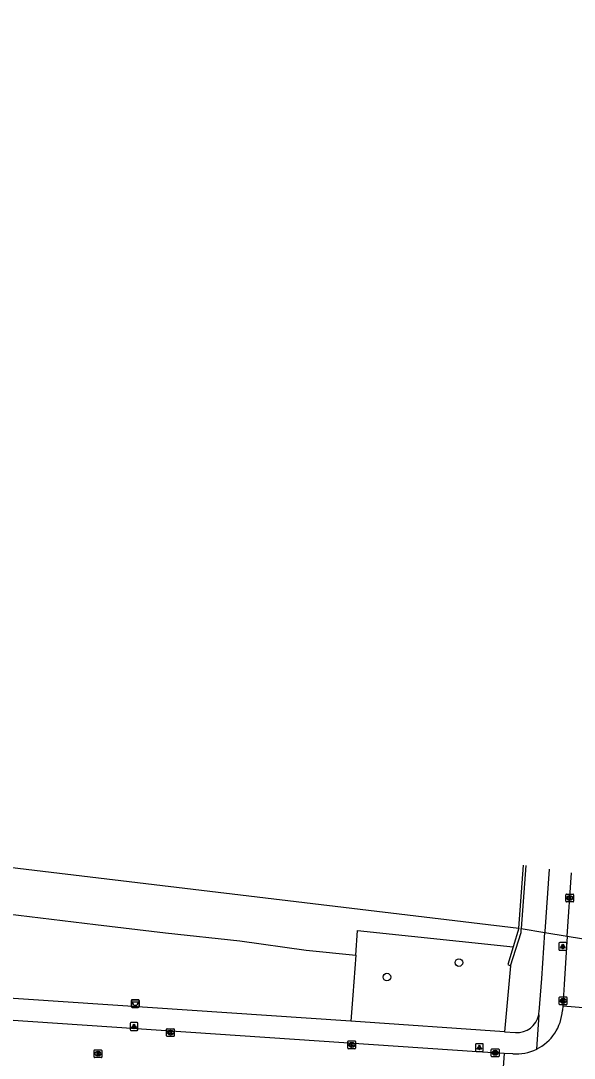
# Model space of a CAD drawing. Extents: x 161848 to 162726, y 385382 to 386521.
# Drawn here: x 162373.7 to 162445.2, y 385592.8 to 385726.9 of the extents above; entities that cross this region are included whole.
import ezdxf

# ---------------------------------------------------------------- set-up
doc = ezdxf.new("R2010")
doc.units = 0
for name, color, linetype in [('IMGEO_Afvalbak', 7, 'Continuous'), ('IMGEO_Boom', 7, 'Continuous'), ('IMGEO_Groenvoorziening', 7, 'Continuous'), ('IMGEO_Kolk', 7, 'Continuous'), ('IMGEO_Lichtpunt', 7, 'Continuous'), ('IMGEO_Muur', 7, 'Continuous'), ('IMGEO_Rietland', 7, 'Continuous'), ('IMGEO_Rijbaan_lokaal_gesloten', 7, 'Continuous'), ('IMGEO_Rijbaan_lokaal_open', 7, 'Continuous'), ('IMGEO_Rioolput', 7, 'Continuous'), ('IMGEO_Voetpad_open', 7, 'Continuous'), ('IMGEO_Waterloop', 7, 'Continuous')]:
    doc.layers.add(name, color=color, linetype=linetype)

msp = doc.modelspace()

# ---------------------------------------------------------------- linework, layer by layer
at = {"layer": 'IMGEO_Afvalbak'}
for p, q in [((162387.98, 385599.44), (162387.98, 385600.24)), ((162387.98, 385600.24), (162387.98, 385599.44)), ((162388.08, 385600.34), (162388.87, 385600.34)), ((162388.87, 385600.34), (162388.08, 385600.34)), ((162388.97, 385600.24), (162388.97, 385599.44)), ((162388.97, 385599.44), (162388.97, 385600.24)), ((162388.87, 385599.34), (162388.08, 385599.34)), ((162388.08, 385599.34), (162388.87, 385599.34))]:
    msp.add_line(p, q, dxfattribs=at)
msp.add_lwpolyline([(162388.12, 385600.06), (162388.83, 385600.06), (162388.68, 385599.59), (162388.27, 385599.59), (162388.12, 385600.06)], dxfattribs=at)
for centre, start, end in [((162388.08, 385600.24), 90, 180), ((162388.08, 385600.24), 90, 180), ((162388.87, 385600.24), 0, 90), ((162388.87, 385600.24), 360, 90), ((162388.08, 385599.44), 180, 270), ((162388.08, 385599.44), 180, 270), ((162388.87, 385599.44), 270, 0), ((162388.87, 385599.44), 270, 0)]:
    msp.add_arc(centre, 0.1, start, end, dxfattribs=at)
at = {"layer": 'IMGEO_Boom'}
for centre in [(162430.31, 385605.14), (162421, 385603.27)]:
    msp.add_circle(centre, 0.489, dxfattribs=at)
at = {"layer": 'IMGEO_Groenvoorziening'}
for points in [[(162438.36, 385609.53), (162441.4, 385609.03)], [(162416.96, 385606.09), (162416.58, 385600.92), (162416.34, 385597.56)], [(162436.96, 385604.71), (162436.19, 385596.21)]]:
    msp.add_lwpolyline(points, dxfattribs=at)
at = {"layer": 'IMGEO_Kolk'}
for p, q in [((162444.12, 385613.07), (162444.12, 385613.92)), ((162444.2, 385614), (162445.05, 385614)), ((162444.61, 385613.78), (162444.64, 385613.78)), ((162445.12, 385613.92), (162445.12, 385613.07)), ((162445.05, 385613), (162444.2, 385613)), ((162444.63, 385613.22), (162444.61, 385613.22)), ((162443.27, 385599.77), (162443.27, 385600.63)), ((162443.34, 385600.7), (162444.19, 385600.7)), ((162443.76, 385600.48), (162443.78, 385600.48)), ((162444.27, 385600.63), (162444.27, 385599.77)), ((162444.19, 385599.7), (162443.34, 385599.7)), ((162443.78, 385599.92), (162443.75, 385599.92)), ((162392.51, 385595.67), (162392.51, 385596.53)), ((162392.59, 385596.6), (162393.44, 385596.6)), ((162393, 385596.38), (162393.03, 385596.38)), ((162393.52, 385596.53), (162393.52, 385595.67)), ((162393.44, 385595.6), (162392.59, 385595.6)), ((162393.02, 385595.82), (162393, 385595.82)), ((162415.95, 385594.08), (162415.95, 385594.93)), ((162416.02, 385595.01), (162416.88, 385595.01)), ((162416.44, 385594.79), (162416.46, 385594.79)), ((162416.95, 385594.93), (162416.95, 385594.08)), ((162416.88, 385594.01), (162416.02, 385594.01)), ((162416.46, 385594.23), (162416.43, 385594.23)), ((162434.49, 385593.05), (162434.49, 385593.91)), ((162434.56, 385593.98), (162435.42, 385593.98)), ((162434.98, 385593.76), (162435, 385593.76)), ((162435.49, 385593.91), (162435.49, 385593.05)), ((162435.42, 385592.98), (162434.56, 385592.98)), ((162435, 385593.2), (162434.97, 385593.2))]:
    msp.add_line(p, q, dxfattribs=at)
for points in [[(162444.12, 385613.07), (162444.12, 385613.92)], [(162444.2, 385614), (162445.05, 385614)], [(162444.44, 385613.7), (162444.57, 385613.7), (162444.57, 385613.55), (162444.7, 385613.7), (162444.86, 385613.7), (162444.72, 385613.55), (162444.87, 385613.3), (162444.72, 385613.3), (162444.63, 385613.46), (162444.57, 385613.4), (162444.57, 385613.3), (162444.44, 385613.3), (162444.44, 385613.7)], [(162445.12, 385613.92), (162445.12, 385613.07)], [(162445.05, 385613), (162444.2, 385613)], [(162443.27, 385599.77), (162443.27, 385600.63)], [(162443.34, 385600.7), (162444.19, 385600.7)], [(162443.59, 385600.4), (162443.71, 385600.4), (162443.71, 385600.25), (162443.84, 385600.4), (162444.01, 385600.4), (162443.86, 385600.25), (162444.01, 385600), (162443.86, 385600), (162443.78, 385600.17), (162443.71, 385600.1), (162443.71, 385600), (162443.59, 385600), (162443.59, 385600.4)], [(162444.27, 385600.63), (162444.27, 385599.77)], [(162444.19, 385599.7), (162443.34, 385599.7)], [(162392.51, 385595.67), (162392.51, 385596.53)], [(162392.59, 385596.6), (162393.44, 385596.6)], [(162392.83, 385596.3), (162392.96, 385596.3), (162392.96, 385596.15), (162393.09, 385596.3), (162393.25, 385596.3), (162393.11, 385596.15), (162393.26, 385595.9), (162393.11, 385595.9), (162393.02, 385596.06), (162392.96, 385596), (162392.96, 385595.9), (162392.83, 385595.9), (162392.83, 385596.3)], [(162393.52, 385596.53), (162393.52, 385595.67)], [(162393.44, 385595.6), (162392.59, 385595.6)], [(162415.95, 385594.08), (162415.95, 385594.93)], [(162416.02, 385595.01), (162416.88, 385595.01)], [(162416.27, 385594.71), (162416.39, 385594.71), (162416.39, 385594.56), (162416.52, 385594.71), (162416.69, 385594.71), (162416.54, 385594.56), (162416.69, 385594.31), (162416.54, 385594.31), (162416.46, 385594.47), (162416.39, 385594.41), (162416.39, 385594.31), (162416.27, 385594.31), (162416.27, 385594.71)], [(162416.95, 385594.93), (162416.95, 385594.08)], [(162416.88, 385594.01), (162416.02, 385594.01)], [(162434.49, 385593.05), (162434.49, 385593.91)], [(162434.56, 385593.98), (162435.42, 385593.98)], [(162434.81, 385593.68), (162434.93, 385593.68), (162434.93, 385593.53), (162435.06, 385593.68), (162435.23, 385593.68), (162435.08, 385593.53), (162435.23, 385593.28), (162435.08, 385593.28), (162435, 385593.44), (162434.93, 385593.38), (162434.93, 385593.28), (162434.81, 385593.28), (162434.81, 385593.68)], [(162435.49, 385593.91), (162435.49, 385593.05)], [(162435.42, 385592.98), (162434.56, 385592.98)]]:
    msp.add_lwpolyline(points, dxfattribs=at)
for centre, start, end in [((162444.2, 385613.92), 91.552, 178.448), ((162444.2, 385613.92), 91.552, 178.448), ((162445.05, 385613.92), 1.552, 88.448), ((162445.05, 385613.92), 1.552, 88.448), ((162444.2, 385613.07), 181.552, 268.448), ((162444.2, 385613.07), 181.552, 268.448), ((162445.05, 385613.07), 271.552, 358.448), ((162445.05, 385613.07), 271.552, 358.448), ((162443.34, 385600.63), 91.552, 178.448), ((162443.34, 385600.63), 91.552, 178.448), ((162444.19, 385600.63), 1.552, 88.448), ((162444.19, 385600.63), 1.552, 88.448), ((162443.34, 385599.78), 181.552, 268.448), ((162443.34, 385599.78), 181.552, 268.448), ((162444.19, 385599.78), 271.552, 358.448), ((162444.19, 385599.78), 271.552, 358.448), ((162392.59, 385596.52), 91.552, 178.448), ((162392.59, 385596.52), 91.552, 178.448), ((162393.44, 385596.52), 1.552, 88.448), ((162393.44, 385596.52), 1.552, 88.448), ((162392.59, 385595.68), 181.552, 268.448), ((162392.59, 385595.68), 181.552, 268.448), ((162393.44, 385595.68), 271.552, 358.448), ((162393.44, 385595.68), 271.552, 358.448), ((162416.02, 385594.93), 91.552, 178.448), ((162416.02, 385594.93), 91.552, 178.448), ((162416.87, 385594.93), 1.552, 88.448), ((162416.87, 385594.93), 1.552, 88.448), ((162416.02, 385594.08), 181.552, 268.448), ((162416.02, 385594.08), 181.552, 268.448), ((162416.87, 385594.08), 271.552, 358.448), ((162416.87, 385594.08), 271.552, 358.448), ((162434.57, 385593.9), 91.552, 178.448), ((162434.57, 385593.9), 91.552, 178.448), ((162435.41, 385593.9), 1.552, 88.448), ((162435.41, 385593.9), 1.552, 88.448), ((162434.57, 385593.06), 181.552, 268.448), ((162434.57, 385593.06), 181.552, 268.448), ((162435.41, 385593.06), 271.552, 358.448), ((162435.41, 385593.06), 271.552, 358.448)]:
    msp.add_arc(centre, 0.0765, start, end, dxfattribs=at)
for centre, major_axis, ratio, start_param, end_param in [((162444.61, 385613.5), (-0.387, 0.002), 0.722429, 4.712389, 7.853982), ((162444.63, 385613.5), (-0.39, 0.002), 0.717154, 1.570796, 4.712389), ((162443.75, 385600.2), (-0.387, 0.002), 0.722429, 4.712389, 7.853982), ((162443.78, 385600.2), (-0.39, 0.002), 0.717154, 1.570796, 4.712389), ((162393, 385596.1), (-0.387, 0.002), 0.722429, 4.712389, 7.853982), ((162393.03, 385596.1), (-0.39, 0.002), 0.717154, 1.570796, 4.712389), ((162416.44, 385594.51), (-0.387, 0.002), 0.722429, 4.712389, 7.853982), ((162416.46, 385594.51), (-0.39, 0.002), 0.717154, 1.570796, 4.712389), ((162434.98, 385593.48), (-0.387, 0.002), 0.722429, 4.712389, 7.853982), ((162435, 385593.48), (-0.39, 0.002), 0.717154, 1.570796, 4.712389)]:
    msp.add_ellipse(centre, major_axis=major_axis, ratio=ratio, start_param=start_param, end_param=end_param, dxfattribs=at)
at = {"layer": 'IMGEO_Lichtpunt'}
for p, q in [((162443.23, 385607.64), (162443.23, 385606.83)), ((162443.23, 385607.64), (162443.23, 385606.83)), ((162444.14, 385607.73), (162443.33, 385607.73)), ((162444.14, 385607.73), (162443.33, 385607.73)), ((162443.33, 385606.73), (162444.14, 385606.73)), ((162443.33, 385606.73), (162444.14, 385606.73)), ((162444.23, 385606.83), (162444.23, 385607.64)), ((162444.23, 385606.83), (162444.23, 385607.64)), ((162387.82, 385597.29), (162387.82, 385596.48)), ((162387.82, 385597.29), (162387.82, 385596.48)), ((162388.73, 385597.38), (162387.92, 385597.38)), ((162388.73, 385597.38), (162387.92, 385597.38)), ((162388.82, 385596.48), (162388.82, 385597.29)), ((162388.82, 385596.48), (162388.82, 385597.29)), ((162387.92, 385596.38), (162388.73, 385596.38)), ((162387.92, 385596.38), (162388.73, 385596.38)), ((162433.35, 385594.66), (162432.54, 385594.66)), ((162433.35, 385594.66), (162432.54, 385594.66)), ((162432.44, 385594.56), (162432.44, 385593.76)), ((162432.44, 385594.56), (162432.44, 385593.76)), ((162432.54, 385593.66), (162433.35, 385593.66)), ((162432.54, 385593.66), (162433.35, 385593.66)), ((162433.44, 385593.76), (162433.44, 385594.56)), ((162433.44, 385593.76), (162433.44, 385594.56))]:
    msp.add_line(p, q, dxfattribs=at)
for points in [[(162443.61, 385607.3), (162443.65, 385607.27), (162443.46, 385607.01), (162443.42, 385607.04), (162443.61, 385607.3)], [(162443.71, 385607.25), (162443.76, 385607.25), (162443.76, 385606.93), (162443.71, 385606.93), (162443.71, 385607.25)], [(162443.82, 385607.27), (162443.86, 385607.3), (162444.05, 385607.04), (162444.01, 385607.01), (162443.82, 385607.27)], [(162388.2, 385596.95), (162388.24, 385596.92), (162388.05, 385596.66), (162388.01, 385596.69), (162388.2, 385596.95)], [(162388.3, 385596.9), (162388.35, 385596.9), (162388.35, 385596.58), (162388.3, 385596.58), (162388.3, 385596.9)], [(162388.41, 385596.92), (162388.45, 385596.95), (162388.63, 385596.69), (162388.6, 385596.66), (162388.41, 385596.92)], [(162432.82, 385594.23), (162432.86, 385594.2), (162432.67, 385593.94), (162432.63, 385593.97), (162432.82, 385594.23)], [(162432.92, 385594.18), (162432.97, 385594.18), (162432.97, 385593.86), (162432.92, 385593.86), (162432.92, 385594.18)], [(162433.03, 385594.2), (162433.07, 385594.23), (162433.26, 385593.96), (162433.22, 385593.94), (162433.03, 385594.2)]]:
    msp.add_lwpolyline(points, dxfattribs=at)
for centre in [(162443.73, 385607.43), (162388.32, 385597.08), (162432.94, 385594.36)]:
    msp.add_circle(centre, 0.0994, dxfattribs=at)
for centre, start, end in [((162443.33, 385607.64), 90, 180), ((162443.33, 385607.64), 90, 180), ((162443.33, 385606.83), 180, 270), ((162443.33, 385606.83), 180, 270), ((162444.14, 385607.64), 0, 90), ((162444.14, 385607.64), 0, 90), ((162444.14, 385606.83), 270, 0), ((162444.14, 385606.83), 270, 360), ((162387.92, 385597.29), 90, 180), ((162387.92, 385597.29), 90, 180), ((162388.73, 385597.29), 0, 90), ((162388.73, 385597.29), 0, 90), ((162387.92, 385596.48), 180, 270), ((162387.92, 385596.48), 180, 270), ((162388.73, 385596.48), 270, 0), ((162388.73, 385596.48), 270, 360), ((162432.54, 385594.56), 90, 180), ((162432.54, 385594.56), 90, 180), ((162433.35, 385594.56), 0, 90), ((162433.35, 385594.56), 0, 90), ((162432.54, 385593.76), 180, 270), ((162432.54, 385593.76), 180, 270), ((162433.35, 385593.76), 270, 0), ((162433.35, 385593.76), 270, 360)]:
    msp.add_arc(centre, 0.0946, start, end, dxfattribs=at)
at = {"layer": 'IMGEO_Muur'}
for points in [[(162438.06, 385609.58), (162438.64, 385617.74), (162438.64, 385617.74)], [(162438.95, 385617.69), (162438.95, 385617.69), (162438.36, 385609.53)], [(162436.96, 385604.71), (162438.33, 385609.02), (162438.36, 385609.53)], [(162438.06, 385609.58), (162437.32, 385607.2)], [(162437.32, 385607.2), (162436.61, 385604.89), (162436.96, 385604.71)]]:
    msp.add_lwpolyline(points, dxfattribs=at)
at = {"layer": 'IMGEO_Rietland'}
for points in [[(162313.91, 385618.37), (162323.25, 385617.38), (162331.55, 385616.29), (162338.68, 385615.45), (162344.44, 385614.74), (162351.89, 385613.79), (162358.45, 385613.13), (162371.95, 385611.43), (162383.32, 385610.07), (162392.38, 385608.98), (162402.01, 385607.94), (162410.55, 385606.76), (162416.96, 385606.09)], [(162416.96, 385606.09), (162417.19, 385609.3), (162437.32, 385607.2)]]:
    msp.add_lwpolyline(points, dxfattribs=at)
at = {"layer": 'IMGEO_Rijbaan_lokaal_gesloten'}
for points in [[(162444.3, 385608.56), (162444.84, 385616.75), (162444.84, 385616.75)], [(162444.3, 385608.56), (162443.91, 385602.31), (162443.73, 385599.56)], [(162444.3, 385608.56), (162452.21, 385607.27)]]:
    msp.add_lwpolyline(points, dxfattribs=at)
at = {"layer": 'IMGEO_Rijbaan_lokaal_open'}
for points in [[(162436.13, 385593.4), (162432.65, 385593.62), (162250.14, 385605.92), (162241.59, 385606.52)], [(162443.73, 385599.56), (162443.68, 385598.94)], [(162443.73, 385599.56), (162451.64, 385598.89)], [(162436.13, 385593.4), (162435.65, 385586.3)], [(162437.25, 385593.36), (162436.13, 385593.4)]]:
    msp.add_lwpolyline(points, dxfattribs=at)
for centre, radius, start, end in [((162437.71, 385599.33), 5.98, 296.1904, 356.3182), ((162437.71, 385599.34), 6, 265.6128, 296.1171)]:
    msp.add_arc(centre, radius, start, end, dxfattribs=at)
at = {"layer": 'IMGEO_Rioolput'}
for p, q in [((162383.15, 385592.94), (162383.15, 385593.79)), ((162383.22, 385593.87), (162384.08, 385593.87)), ((162383.64, 385593.65), (162383.66, 385593.65)), ((162384.15, 385593.79), (162384.15, 385592.94)), ((162384.08, 385592.87), (162383.22, 385592.87)), ((162383.66, 385593.09), (162383.63, 385593.09))]:
    msp.add_line(p, q, dxfattribs=at)
for points in [[(162383.15, 385592.94), (162383.15, 385593.79)], [(162383.22, 385593.87), (162384.08, 385593.87)], [(162383.74, 385593.56), (162383.49, 385593.57), (162383.49, 385593.17)], [(162383.49, 385593.17), (162383.61, 385593.17), (162383.61, 385593.33), (162383.62, 385593.33)], [(162383.66, 385593.49), (162383.61, 385593.49), (162383.61, 385593.4)], [(162383.61, 385593.4), (162383.66, 385593.4)], [(162383.67, 385593.3), (162383.74, 385593.17), (162383.88, 385593.17), (162383.81, 385593.29)], [(162384.15, 385593.79), (162384.15, 385592.94)], [(162384.08, 385592.87), (162383.22, 385592.87)]]:
    msp.add_lwpolyline(points, dxfattribs=at)
for centre, radius, start, end in [((162383.23, 385593.79), 0.0765, 91.552, 178.448), ((162383.23, 385593.79), 0.0765, 91.552, 178.448), ((162383.62, 385593.28), 0.0533, 26.0293, 88.6989), ((162383.67, 385593.39), 0.0964, 77.0061, 93.1865), ((162383.65, 385593.59), 0.19, 274.7715, 282.9687), ((162383.68, 385593.45), 0.0378, 276.6634, 79.6772), ((162383.74, 385593.45), 0.109, 350.3612, 89.416), ((162383.74, 385593.45), 0.112, 277.5842, 350.9817), ((162383.72, 385593.24), 0.108, 29.5134, 73.7905), ((162384.07, 385593.79), 0.0765, 1.552, 88.448), ((162384.07, 385593.79), 0.0765, 1.552, 88.448), ((162383.23, 385592.94), 0.0765, 181.552, 268.448), ((162383.23, 385592.94), 0.0765, 181.552, 268.448), ((162384.07, 385592.94), 0.0765, 271.552, 358.448), ((162384.07, 385592.94), 0.0765, 271.552, 358.448)]:
    msp.add_arc(centre, radius, start, end, dxfattribs=at)
for centre, major_axis, ratio, start_param, end_param in [((162383.64, 385593.37), (-0.387, 0.002), 0.722429, 4.712389, 7.853982), ((162383.66, 385593.37), (-0.39, 0.002), 0.717154, 1.570796, 4.712389)]:
    msp.add_ellipse(centre, major_axis=major_axis, ratio=ratio, start_param=start_param, end_param=end_param, dxfattribs=at)
at = {"layer": 'IMGEO_Voetpad_open'}
for points in [[(162441.95, 385617.21), (162441.95, 385617.21), (162441.4, 385609.15), (162441.4, 385609.03)], [(162440.67, 385598.79), (162441, 385603.1), (162441.4, 385609.03)], [(162441.4, 385609.03), (162444.3, 385608.56)], [(162416.34, 385597.56), (162327.19, 385603.57), (162319.23, 385604.11)], [(162436.19, 385596.21), (162416.34, 385597.56)], [(162440.61, 385598.41), (162440.35, 385593.96)], [(162436.19, 385596.21), (162437.61, 385596.11)]]:
    msp.add_lwpolyline(points, dxfattribs=at)
for centre, radius, start, end in [((162437.78, 385598.99), 2.89, 348.3154, 356.0483), ((162437.8, 385598.98), 2.88, 266.1552, 348.3907)]:
    msp.add_arc(centre, radius, start, end, dxfattribs=at)
at = {"layer": 'IMGEO_Waterloop'}
msp.add_lwpolyline([(162178.57, 385726.88), (162178.73, 385719.77), (162179.08, 385714.07), (162180.12, 385703.13), (162180.72, 385698.29), (162184.67, 385672.36), (162186.35, 385664.56), (162187.38, 385660.59), (162188.66, 385656.7), (162189.89, 385653.87), (162191.24, 385651.78), (162193.53, 385648.78), (162197.61, 385644.5), (162202.88, 385641.16), (162206.99, 385639.01), (162210.22, 385637.67), (162213.59, 385636.74), (162272.52, 385629.5), (162300.36, 385626.08), (162327.19, 385622.86), (162438.06, 385609.58)], dxfattribs=at)

doc.saveas('drawing.dxf')
